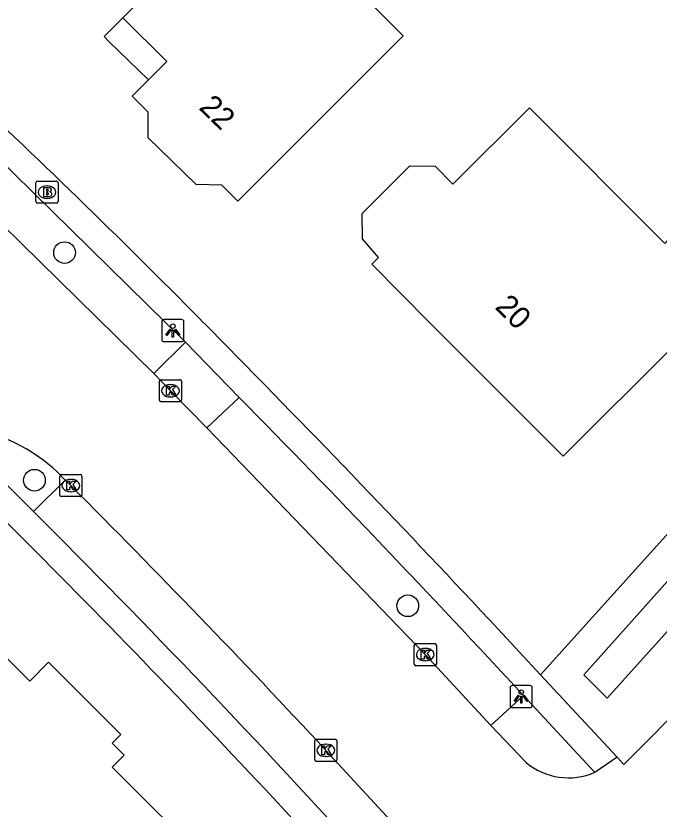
# Model space of a CAD drawing. Extents: x 160457 to 162082, y 388340 to 389736.
# Drawn here: x 160905.26 to 160934.3, y 389289.58 to 389325.41 of the extents above; entities that cross this region are included whole.
import ezdxf

# ---------------------------------------------------------------- set-up
doc = ezdxf.new("R2010")
doc.units = 0
for name, color, linetype in [('IMGEO_Berm_groen', 7, 'Continuous'), ('IMGEO_Boom', 7, 'Continuous'), ('IMGEO_Brandkraan', 7, 'Continuous'), ('IMGEO_Kolk', 7, 'Continuous'), ('IMGEO_Lichtpunt', 7, 'Continuous'), ('IMGEO_Pand', 7, 'Continuous'), ('IMGEO_Pand_nummerreeks', 7, 'Continuous'), ('IMGEO_Pand_overbouw', 7, 'Continuous'), ('IMGEO_Parkeervlak_open', 7, 'Continuous'), ('IMGEO_Rijbaan_lokaal_gesloten', 7, 'Continuous'), ('IMGEO_Voetpad_open', 7, 'Continuous'), ('IMGEO_Waterloop', 7, 'Continuous')]:
    doc.layers.add(name, color=color, linetype=linetype)

msp = doc.modelspace()

# ---------------------------------------------------------------- linework, layer by layer
at = {"layer": 'IMGEO_Berm_groen'}
msp.add_lwpolyline([(160928.952, 389295.641), (160949.497, 389318.447), (160960.209, 389330.53)], dxfattribs=at)
at = {"layer": 'IMGEO_Boom'}
for centre in [(160907.464, 389314.713), (160906.105, 389304.432), (160922.957, 389298.761)]:
    msp.add_circle(centre, 0.489, dxfattribs=at)
at = {"layer": 'IMGEO_Brandkraan'}
for p, q in [((160906.167, 389317.018), (160906.167, 389317.87)), ((160906.242, 389317.944), (160907.094, 389317.944)), ((160906.655, 389317.724), (160906.68, 389317.724)), ((160907.168, 389317.87), (160907.168, 389317.018)), ((160906.678, 389317.164), (160906.653, 389317.164)), ((160907.094, 389316.944), (160906.242, 389316.944))]:
    msp.add_line(p, q, dxfattribs=at)
for points in [[(160906.167, 389317.018), (160906.167, 389317.87)], [(160906.242, 389317.944), (160907.094, 389317.944)], [(160907.168, 389317.87), (160907.168, 389317.018)], [(160906.515, 389317.644), (160906.515, 389317.244), (160906.728, 389317.244)], [(160906.746, 389317.644), (160906.515, 389317.644)], [(160906.694, 389317.563), (160906.64, 389317.563), (160906.64, 389317.487)], [(160906.64, 389317.487), (160906.693, 389317.487)], [(160906.702, 389317.411), (160906.64, 389317.411), (160906.64, 389317.33)], [(160906.64, 389317.33), (160906.702, 389317.33)], [(160907.094, 389316.944), (160906.242, 389316.944)]]:
    msp.add_lwpolyline(points, dxfattribs=at)
for centre, radius, start, end in [((160906.244, 389317.868), 0.0765, 91.552, 178.448), ((160906.244, 389317.868), 0.0765, 91.552, 178.448), ((160907.092, 389317.868), 0.0765, 1.552, 88.448), ((160907.092, 389317.868), 0.0765, 1.552, 88.448), ((160906.695, 389317.525), 0.0379, 267.8285, 90.9355), ((160906.703, 389317.37), 0.0404, 269.8759, 90.5077), ((160906.75, 389317.499), 0.145, 59.4692, 91.5367), ((160906.775, 389317.546), 0.0922, 285.5137, 58.1501), ((160906.78, 389317.354), 0.105, 301.3115, 78.989), ((160906.244, 389317.02), 0.0765, 181.552, 268.448), ((160906.244, 389317.02), 0.0765, 181.552, 268.448), ((160906.734, 389317.495), 0.251, 268.6676, 293.5347), ((160907.092, 389317.02), 0.0765, 271.552, 358.448), ((160907.092, 389317.02), 0.0765, 271.552, 358.448)]:
    msp.add_arc(centre, radius, start, end, dxfattribs=at)
for centre, major_axis, ratio, start_param, end_param in [((160906.654, 389317.444), (-0.387, 0.002), 0.722429, 4.712389, 7.853982), ((160906.679, 389317.444), (-0.39, 0.002), 0.717154, 1.570796, 4.712389)]:
    msp.add_ellipse(centre, major_axis=major_axis, ratio=ratio, start_param=start_param, end_param=end_param, dxfattribs=at)
at = {"layer": 'IMGEO_Kolk'}
for p, q in [((160911.743, 389308.048), (160911.743, 389308.9)), ((160911.818, 389308.974), (160912.67, 389308.974)), ((160912.231, 389308.754), (160912.256, 389308.754)), ((160912.744, 389308.9), (160912.744, 389308.048)), ((160912.254, 389308.194), (160912.229, 389308.194)), ((160912.67, 389307.974), (160911.818, 389307.974)), ((160907.246, 389303.765), (160907.246, 389304.617)), ((160907.321, 389304.691), (160908.173, 389304.691)), ((160907.734, 389304.471), (160907.759, 389304.471)), ((160908.247, 389304.617), (160908.247, 389303.765)), ((160907.757, 389303.911), (160907.732, 389303.911)), ((160908.173, 389303.691), (160907.321, 389303.691)), ((160923.243, 389296.129), (160923.243, 389296.981)), ((160923.318, 389297.055), (160924.17, 389297.055)), ((160924.244, 389296.981), (160924.244, 389296.129)), ((160923.731, 389296.835), (160923.756, 389296.835)), ((160923.754, 389296.275), (160923.729, 389296.275)), ((160924.17, 389296.055), (160923.318, 389296.055)), ((160918.757, 389291.806), (160918.757, 389292.658)), ((160918.832, 389292.732), (160919.684, 389292.732)), ((160919.758, 389292.658), (160919.758, 389291.806)), ((160919.245, 389292.512), (160919.27, 389292.512)), ((160919.268, 389291.952), (160919.243, 389291.952)), ((160919.684, 389291.732), (160918.832, 389291.732))]:
    msp.add_line(p, q, dxfattribs=at)
for points in [[(160911.743, 389308.048), (160911.743, 389308.9)], [(160911.818, 389308.974), (160912.67, 389308.974)], [(160912.744, 389308.9), (160912.744, 389308.048)], [(160912.064, 389308.674), (160912.187, 389308.674), (160912.187, 389308.523), (160912.317, 389308.674), (160912.481, 389308.674), (160912.335, 389308.523), (160912.488, 389308.274), (160912.336, 389308.274), (160912.251, 389308.438), (160912.187, 389308.371), (160912.187, 389308.274), (160912.064, 389308.274), (160912.064, 389308.674)], [(160912.67, 389307.974), (160911.818, 389307.974)], [(160907.246, 389303.765), (160907.246, 389304.617)], [(160907.321, 389304.691), (160908.173, 389304.691)], [(160908.247, 389304.617), (160908.247, 389303.765)], [(160907.567, 389304.391), (160907.69, 389304.391), (160907.69, 389304.24), (160907.82, 389304.391), (160907.984, 389304.391), (160907.838, 389304.24), (160907.991, 389303.991), (160907.839, 389303.991), (160907.754, 389304.155), (160907.69, 389304.088), (160907.69, 389303.991), (160907.567, 389303.991), (160907.567, 389304.391)], [(160908.173, 389303.691), (160907.321, 389303.691)], [(160923.243, 389296.129), (160923.243, 389296.981)], [(160923.318, 389297.055), (160924.17, 389297.055)], [(160924.244, 389296.981), (160924.244, 389296.129)], [(160923.564, 389296.755), (160923.687, 389296.755), (160923.687, 389296.604), (160923.817, 389296.755), (160923.981, 389296.755), (160923.835, 389296.604), (160923.988, 389296.355), (160923.836, 389296.355), (160923.751, 389296.519), (160923.687, 389296.452), (160923.687, 389296.355), (160923.564, 389296.355), (160923.564, 389296.755)], [(160924.17, 389296.055), (160923.318, 389296.055)], [(160918.757, 389291.806), (160918.757, 389292.658)], [(160918.832, 389292.732), (160919.684, 389292.732)], [(160919.758, 389292.658), (160919.758, 389291.806)], [(160919.078, 389292.432), (160919.201, 389292.432), (160919.201, 389292.281), (160919.331, 389292.432), (160919.495, 389292.432), (160919.349, 389292.281), (160919.502, 389292.032), (160919.35, 389292.032), (160919.265, 389292.196), (160919.201, 389292.129), (160919.201, 389292.032), (160919.078, 389292.032), (160919.078, 389292.432)], [(160919.684, 389291.732), (160918.832, 389291.732)]]:
    msp.add_lwpolyline(points, dxfattribs=at)
for centre, start, end in [((160911.82, 389308.898), 91.552, 178.448), ((160911.82, 389308.898), 91.552, 178.448), ((160912.668, 389308.898), 1.552, 88.448), ((160912.668, 389308.898), 1.552, 88.448), ((160911.82, 389308.05), 181.552, 268.448), ((160911.82, 389308.05), 181.552, 268.448), ((160912.668, 389308.05), 271.552, 358.448), ((160912.668, 389308.05), 271.552, 358.448), ((160907.323, 389304.615), 91.552, 178.448), ((160907.323, 389304.615), 91.552, 178.448), ((160908.171, 389304.615), 1.552, 88.448), ((160908.171, 389304.615), 1.552, 88.448), ((160907.323, 389303.767), 181.552, 268.448), ((160907.323, 389303.767), 181.552, 268.448), ((160908.171, 389303.767), 271.552, 358.448), ((160908.171, 389303.767), 271.552, 358.448), ((160923.32, 389296.979), 91.552, 178.448), ((160923.32, 389296.979), 91.552, 178.448), ((160924.168, 389296.979), 1.552, 88.448), ((160924.168, 389296.979), 1.552, 88.448), ((160923.32, 389296.131), 181.552, 268.448), ((160923.32, 389296.131), 181.552, 268.448), ((160924.168, 389296.131), 271.552, 358.448), ((160924.168, 389296.131), 271.552, 358.448), ((160918.834, 389292.656), 91.552, 178.448), ((160918.834, 389292.656), 91.552, 178.448), ((160919.682, 389292.656), 1.552, 88.448), ((160919.682, 389292.656), 1.552, 88.448), ((160918.834, 389291.808), 181.552, 268.448), ((160918.834, 389291.808), 181.552, 268.448), ((160919.682, 389291.808), 271.552, 358.448), ((160919.682, 389291.808), 271.552, 358.448)]:
    msp.add_arc(centre, 0.0765, start, end, dxfattribs=at)
for centre, major_axis, ratio, start_param, end_param in [((160912.23, 389308.474), (-0.387, 0.002), 0.722429, 4.712389, 7.853982), ((160912.255, 389308.474), (-0.39, 0.002), 0.717154, 1.570796, 4.712389), ((160907.733, 389304.191), (-0.387, 0.002), 0.722429, 4.712389, 7.853982), ((160907.758, 389304.191), (-0.39, 0.002), 0.717154, 1.570796, 4.712389), ((160923.73, 389296.555), (-0.387, 0.002), 0.722429, 4.712389, 7.853982), ((160923.755, 389296.555), (-0.39, 0.002), 0.717154, 1.570796, 4.712389), ((160919.244, 389292.232), (-0.387, 0.002), 0.722429, 4.712389, 7.853982), ((160919.269, 389292.232), (-0.39, 0.002), 0.717154, 1.570796, 4.712389)]:
    msp.add_ellipse(centre, major_axis=major_axis, ratio=ratio, start_param=start_param, end_param=end_param, dxfattribs=at)
at = {"layer": 'IMGEO_Lichtpunt'}
for p, q in [((160911.851, 389311.594), (160911.851, 389310.787)), ((160911.851, 389311.594), (160911.851, 389310.787)), ((160912.753, 389311.689), (160911.945, 389311.689)), ((160912.753, 389311.689), (160911.945, 389311.689)), ((160912.847, 389310.787), (160912.847, 389311.594)), ((160912.847, 389310.787), (160912.847, 389311.594)), ((160911.945, 389310.693), (160912.753, 389310.693)), ((160911.945, 389310.693), (160912.753, 389310.693)), ((160928.478, 389295.157), (160927.67, 389295.157)), ((160928.478, 389295.157), (160927.67, 389295.157)), ((160927.576, 389295.062), (160927.576, 389294.255)), ((160927.576, 389295.062), (160927.576, 389294.255)), ((160928.572, 389294.255), (160928.572, 389295.062)), ((160928.572, 389294.255), (160928.572, 389295.062)), ((160927.67, 389294.161), (160928.478, 389294.161)), ((160927.67, 389294.161), (160928.478, 389294.161))]:
    msp.add_line(p, q, dxfattribs=at)
for points in [[(160912.225, 389311.258), (160912.264, 389311.23), (160912.076, 389310.968), (160912.038, 389310.995), (160912.225, 389311.258)], [(160912.437, 389311.23), (160912.475, 389311.257), (160912.662, 389310.995), (160912.623, 389310.967), (160912.437, 389311.23)], [(160912.327, 389311.21), (160912.374, 389311.21), (160912.374, 389310.888), (160912.327, 389310.888), (160912.327, 389311.21)], [(160927.95, 389294.726), (160927.989, 389294.698), (160927.801, 389294.436), (160927.763, 389294.463), (160927.95, 389294.726)], [(160928.052, 389294.678), (160928.099, 389294.678), (160928.099, 389294.356), (160928.052, 389294.356), (160928.052, 389294.678)], [(160928.162, 389294.698), (160928.2, 389294.725), (160928.387, 389294.463), (160928.348, 389294.435), (160928.162, 389294.698)]]:
    msp.add_lwpolyline(points, dxfattribs=at)
for centre in [(160912.35, 389311.392), (160928.075, 389294.86)]:
    msp.add_circle(centre, 0.0994, dxfattribs=at)
for centre, start, end in [((160911.945, 389311.594), 90, 180), ((160911.945, 389311.594), 90, 180), ((160912.753, 389311.594), 0, 90), ((160912.753, 389311.594), 0, 90), ((160911.945, 389310.787), 180, 270), ((160911.945, 389310.787), 180, 270), ((160912.753, 389310.787), 270, 0), ((160912.753, 389310.787), 270, 360), ((160927.67, 389295.062), 90, 180), ((160927.67, 389295.062), 90, 180), ((160928.478, 389295.062), 0, 90), ((160928.478, 389295.062), 0, 90), ((160927.67, 389294.255), 180, 270), ((160927.67, 389294.255), 180, 270), ((160928.478, 389294.255), 270, 0), ((160928.478, 389294.255), 270, 360)]:
    msp.add_arc(centre, 0.0946, start, end, dxfattribs=at)
at = {"layer": 'IMGEO_Pand'}
for points in [[(160919.763, 389340.872), (160923.976, 389336.666), (160917.285, 389329.964), (160922.746, 389324.512), (160918.816, 389320.575), (160915.283, 389317.036), (160914.56, 389317.756), (160913.399, 389317.788), (160911.239, 389319.899), (160911.242, 389321.058), (160910.519, 389321.778), (160911.252, 389322.514), (160912.077, 389323.342), (160910.088, 389325.323), (160911.625, 389326.866), (160908.95, 389329.531), (160912.401, 389333.15), (160919.763, 389340.872)], [(160935.521, 389316.2), (160937.525, 389316.224), (160939.683, 389314.04), (160939.701, 389312.153), (160937.529, 389309.983), (160935.684, 389309.906), (160935.027, 389310.564), (160929.969, 389305.524), (160927.297, 389308.206), (160923.955, 389311.544), (160921.331, 389314.189), (160921.627, 389314.487), (160920.916, 389315.331), (160920.898, 389316.486), (160923.047, 389318.629), (160924.194, 389318.611), (160924.994, 389317.808), (160928.454, 389321.258), (160934.56, 389315.132), (160935.521, 389316.2)], [(160894.382, 389289.448), (160897.104, 389292.173), (160900.369, 389295.444), (160903.086, 389298.164), (160905.888, 389295.361), (160906.744, 389296.217), (160910.002, 389292.95), (160909.613, 389292.561), (160910.158, 389292.017), (160909.614, 389291.473), (160914.047, 389287.043), (160909.778, 389282.768), (160904.809, 389287.73), (160899.607, 389282.52), (160896.33, 389285.793), (160897.185, 389286.649), (160894.382, 389289.448)]]:
    msp.add_lwpolyline(points, dxfattribs=at)
at = {"layer": 'IMGEO_Pand_overbouw'}
msp.add_lwpolyline([(160911.252, 389322.514), (160912.077, 389323.342), (160910.088, 389325.323), (160909.479, 389324.707), (160909.246, 389324.481), (160909.465, 389324.255)], close=True, dxfattribs=at)
at = {"layer": 'IMGEO_Parkeervlak_open'}
for points in [[(160907.494, 389304.436), (160906.062, 389303.017)], [(160926.707, 389293.353), (160928.178, 389294.702)]]:
    msp.add_lwpolyline(points, dxfattribs=at)
at = {"layer": 'IMGEO_Rijbaan_lokaal_gesloten'}
for points in [[(160973.178, 389336.604), (160971.255, 389334.46), (160963.17, 389325.134), (160938.998, 389297.914), (160932.713, 389291.597), (160932.413, 389291.919)], [(160911.485, 389309.259), (160902.92, 389317.666)], [(160913.881, 389306.804), (160912.245, 389308.474), (160911.485, 389309.259)], [(160926.707, 389293.353), (160923.744, 389296.556), (160913.881, 389306.804)], [(160907.145, 389304.79), (160907.494, 389304.436)], [(160907.494, 389304.436), (160907.746, 389304.19)], [(160928.294, 389291.68), (160926.707, 389293.353)], [(160919.257, 389292.23), (160922.733, 389288.454)], [(160932.413, 389291.919), (160931.397, 389291.238)]]:
    msp.add_lwpolyline(points, dxfattribs=at)
for centre, radius, start, end in [((160901.848, 389299.188), 7.71, 46.6054, 81.0173), ((160584.08, 388981.156), 457.286, 42.86409, 44.94405), ((160930.204, 389293.975), 2.985, 230.2285, 293.5578)]:
    msp.add_arc(centre, radius, start, end, dxfattribs=at)
at = {"layer": 'IMGEO_Voetpad_open'}
for points in [[(160904.296, 389319.131), (160912.92, 389310.664)], [(160913.621, 389311.665), (160913.924, 389311.358), (160916.188, 389309.057), (160916.498, 389308.739)], [(160911.485, 389309.259), (160912.92, 389310.664)], [(160912.92, 389310.664), (160915.347, 389308.175)], [(160915.347, 389308.175), (160913.881, 389306.804)], [(160906.062, 389303.017), (160902.669, 389306.396), (160903.052, 389306.803)], [(160906.501, 389300.875), (160903.232, 389304.131)], [(160932.413, 389291.919), (160928.952, 389295.641)], [(160928.178, 389294.702), (160931.397, 389291.238)]]:
    msp.add_lwpolyline(points, dxfattribs=at)
for centre, radius, start, end in [((160629.112, 389030.417), 400.057, 44.66971, 46.9193), ((160457.88, 388860.2), 641.497, 42.74909, 44.363413), ((160499.837, 388899.618), 582.724, 42.687152, 44.516575), ((160593.31, 388989.66), 442.726, 42.20975, 45.05538), ((160577.162, 388973.948), 464.053, 42.67676, 44.78939)]:
    msp.add_arc(centre, radius, start, end, dxfattribs=at)
at = {"layer": 'IMGEO_Waterloop'}
msp.add_lwpolyline([(160931.956, 389294.59), (160930.904, 389295.642), (160955.055, 389322.68), (160965.765, 389334.91), (160969.689, 389337.916), (160970.333, 389337.318), (160958.705, 389323.727), (160956.114, 389321.431), (160931.956, 389294.59)], dxfattribs=at)

# ---------------------------------------------------------------- texts
at = {"layer": 'IMGEO_Pand_nummerreeks'}
for s, rotation, p in [('22', 315.6573, (160913.487, 389321.225)), ('20', 314.9082, (160926.854, 389312.219))]:
    msp.add_text(s, height=1, rotation=rotation, dxfattribs=at).set_placement(p)

doc.saveas('drawing.dxf')
